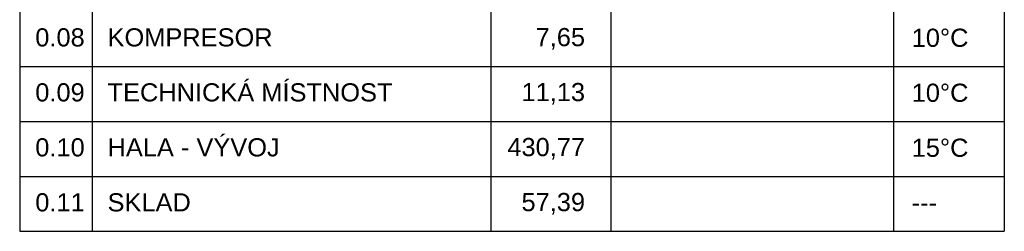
# Model space of a CAD drawing. Extents: x 997 to 109698, y 921 to 94021.
# Tile 257 of 656: x 43503 to 53659, y 19007 to 21191. Entities that reach past the tile are written whole.
import ezdxf
from ezdxf.enums import TextEntityAlignment as Align

# ---------------------------------------------------------------- set-up
doc = ezdxf.new("R2010")
doc.units = 0
doc.header["$MEASUREMENT"] = 0
doc.layers.add('1', color=7, linetype='CONTINUOUS')
doc.styles.get("Standard").update_dxf_attribs({"font": 'Arial.ttf', "height": 0.2})

msp = doc.modelspace()

# ---------------------------------------------------------------- linework, layer by layer
at = {"layer": '1', "color": 164, "linetype": 'Continuous'}
for p, q in [((43502.636419, 25741.968052), (43502.636419, 19006.630017)), ((53659.206162, 25741.968052), (53659.206162, 19006.630017)), ((43502.636419, 19006.630017), (53659.206162, 19006.630017))]:
    msp.add_line(p, q, dxfattribs=at)
at = {"layer": '1', "color": 8, "linetype": 'Continuous'}
for p, q in [((44251.388635, 25741.968052), (44251.383595, 19006.630017)), ((48360.998183, 25741.968052), (48360.992493, 19006.630017)), ((49599.64773, 25741.968052), (49599.642041, 19006.630017)), ((52516.313924, 25741.968052), (52516.308884, 19006.630017)), ((43502.636062, 20709.355451), (53659.205805, 20709.355451)), ((43502.636062, 20141.780209), (53659.205805, 20141.780209)), ((43502.636062, 19574.204968), (53659.205805, 19574.204968))]:
    msp.add_line(p, q, dxfattribs=at)

# ---------------------------------------------------------------- texts
at = {"layer": '1', "color": 214}
for s, p in [('0.08', (43663.522529, 20914.839421)), ('10°C', (52703.933085, 20910.886319)), ('0.09', (43663.522529, 20347.264179)), ('10°C', (52703.933085, 20343.311077)), ('0.10', (43663.522529, 19779.688937)), ('15°C', (52703.933085, 19775.735836)), ('0.11', (43663.522529, 19212.113696)), ('---', (52703.933085, 19208.160594))]:
    msp.add_text(s, height=187.5, dxfattribs=at).set_placement(p)
at = {"layer": '1', "color": 8}
for s, p in [('KOMPRESOR', (44408.90327, 20914.839421)), ('TECHNICKÁ MÍSTNOST', (44408.90327, 20347.264179)), ('HALA - VÝVOJ', (44408.90327, 19779.688937)), ('SKLAD', (44408.90327, 19212.113696))]:
    msp.add_text(s, height=187.5, dxfattribs=at).set_placement(p)
for s, p in [('7,65', (49334.357357, 20917.731105)), ('11,13', (49334.357357, 20350.155863)), ('430,77', (49334.357357, 19782.580621)), ('57,39', (49334.357357, 19215.00538))]:
    msp.add_text(s, height=187.5, dxfattribs=at).set_placement(p, align=Align.RIGHT)

doc.saveas('drawing.dxf')
